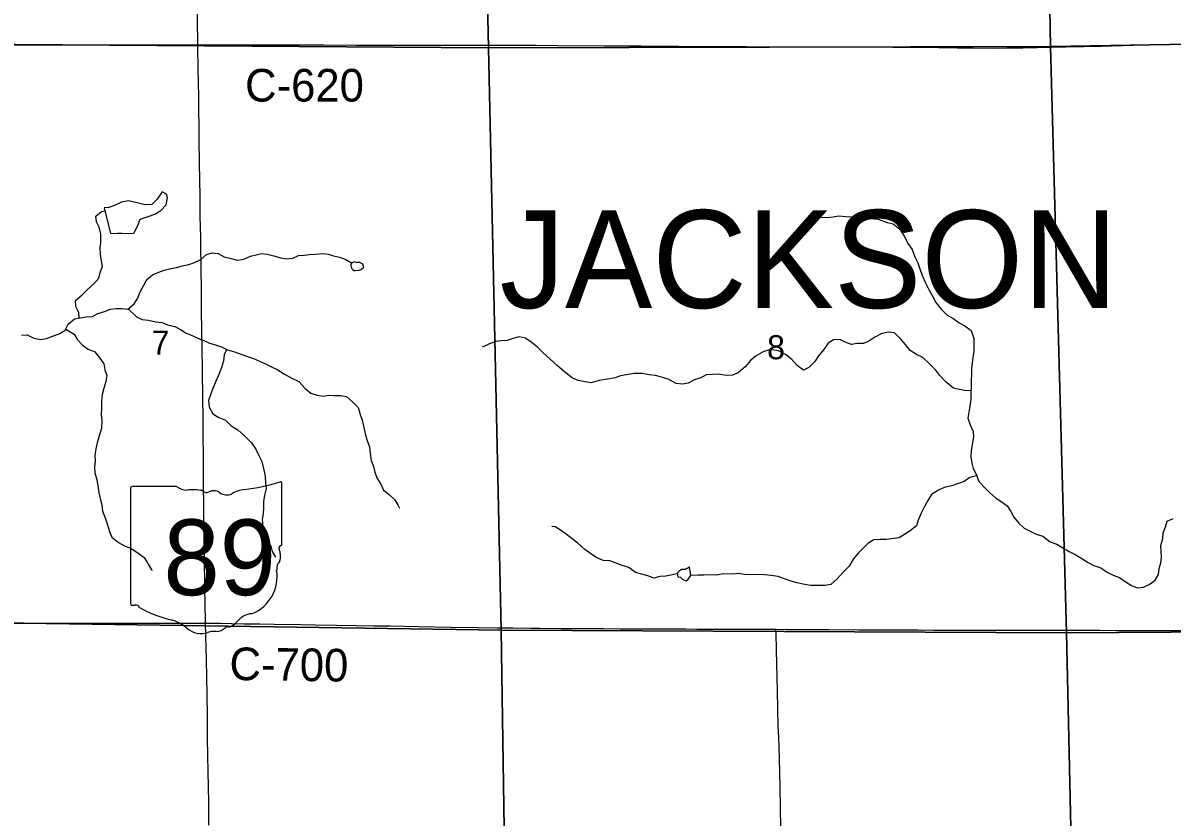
# Model space of a CAD drawing. Extents: x 1874609 to 2204689, y 815661 to 1281160.
# Drawn here: x 2045587 to 2056155, y 1076369 to 1083673 of the extents above; entities that cross this region are included whole.
import ezdxf

# ---------------------------------------------------------------- set-up
doc = ezdxf.new("R2010")
doc.units = 0
for name, color, linetype in [('GM_X_County_Road', 7, 'Continuous'), ('GM_X_County_Road_Text', 7, 'Continuous'), ('GM_X_Minor_Lake', 7, 'Continuous'), ('GM_X_Minor_River', 7, 'Continuous'), ('GM_X_Section', 7, 'Continuous'), ('GM_X_Section_Text', 7, 'Continuous'), ('GM_X_State_Location', 7, 'Continuous'), ('GM_X_State_Route', 7, 'Continuous'), ('GM_X_State_Shield', 7, 'Continuous'), ('GM_X_Township_Road', 7, 'Continuous'), ('GM_X_Township_Text', 7, 'Continuous')]:
    doc.layers.add(name, color=color, linetype=linetype)

msp = doc.modelspace()

# ---------------------------------------------------------------- linework, layer by layer
at = {"layer": 'GM_X_County_Road'}
for points in [[(2044459, 1083501), (2044482, 1083495), (2044514, 1083490), (2044563, 1083485), (2044644, 1083481), (2044989, 1083475), (2045169, 1083474), (2045333, 1083472), (2045596, 1083472), (2045859, 1083471), (2046039, 1083472), (2046252, 1083473), (2046384, 1083473), (2046515, 1083472), (2046777, 1083473), (2047040, 1083471), (2047196, 1083471)], [(2047196, 1083471), (2047286, 1083471), (2047565, 1083471), (2047565, 1083471), (2047795, 1083471), (2048107, 1083471), (2048353, 1083471), (2048648, 1083470), (2048960, 1083468), (2049272, 1083469), (2049403, 1083469), (2049649, 1083468), (2049912, 1083468), (2050092, 1083468), (2050305, 1083468), (2050502, 1083467), (2050929, 1083463), (2051274, 1083462), (2051583, 1083460)], [(2051583, 1083460), (2051602, 1083460), (2051615, 1083460)], [(2051615, 1083460), (2051733, 1083458), (2051963, 1083458), (2052242, 1083457), (2052603, 1083455), (2052849, 1083453), (2053128, 1083453), (2053357, 1083452), (2053587, 1083451), (2053800, 1083450), (2054014, 1083448), (2054178, 1083445), (2054325, 1083443), (2054506, 1083442), (2054637, 1083443), (2054784, 1083444), (2054916, 1083446), (2055178, 1083452), (2055506, 1083460), (2055801, 1083468), (2056031, 1083474), (2056310, 1083482)], [(2047266, 1078153), (2047405, 1078151), (2047504, 1078149), (2047618, 1078147), (2047766, 1078145), (2047897, 1078143), (2048143, 1078139), (2048274, 1078136), (2048471, 1078134), (2048651, 1078131), (2048815, 1078129), (2048963, 1078127), (2049225, 1078123), (2049521, 1078116), (2049767, 1078112), (2049947, 1078110), (2050095, 1078109), (2050259, 1078107), (2050341, 1078107), (2050537, 1078104), (2050701, 1078104), (2050931, 1078103), (2051079, 1078101), (2051210, 1078100), (2051407, 1078099), (2051505, 1078099), (2051685, 1078099), (2051784, 1078098), (2051997, 1078097), (2052292, 1078096), (2052423, 1078096), (2052512, 1078096)], [(2052512, 1078096), (2052604, 1078095), (2052751, 1078093), (2052866, 1078093), (2052997, 1078093), (2053276, 1078091), (2053588, 1078090), (2053817, 1078090), (2053965, 1078089), (2054227, 1078088), (2054440, 1078089), (2054604, 1078088), (2054932, 1078087), (2055343, 1078089), (2055490, 1078088), (2055638, 1078085), (2055769, 1078085), (2055884, 1078084), (2055982, 1078084), (2056146, 1078086), (2056294, 1078086)]]:
    msp.add_lwpolyline(points, dxfattribs=at)
at = {"layer": 'GM_X_Minor_Lake'}
for points in [[(2046393, 1081737), (2046453, 1081741), (2046495, 1081740), (2046559, 1081738), (2046607, 1081741), (2046645, 1081811), (2046664, 1081867), (2046738, 1081892), (2046800, 1081914), (2046855, 1081949), (2046903, 1081999), (2046917, 1082065), (2046908, 1082099), (2046866, 1082119), (2046821, 1082052), (2046773, 1082002), (2046711, 1082001), (2046637, 1082019), (2046559, 1082038), (2046493, 1082025), (2046429, 1081993), (2046377, 1081976), (2046333, 1081972)], [(2046333, 1081972), (2046393, 1081737)], [(2048608, 1081465), (2048604, 1081449), (2048603, 1081440), (2048605, 1081432), (2048609, 1081419), (2048620, 1081405), (2048633, 1081397)], [(2048633, 1081397), (2048647, 1081395), (2048679, 1081398), (2048697, 1081404), (2048721, 1081426), (2048712, 1081454), (2048684, 1081469), (2048656, 1081471), (2048632, 1081477), (2048608, 1081465)], [(2051729, 1078592), (2051717, 1078668), (2051681, 1078645), (2051645, 1078647), (2051623, 1078631), (2051603, 1078611), (2051610, 1078577), (2051636, 1078575), (2051656, 1078553), (2051686, 1078542), (2051706, 1078556)], [(2051706, 1078556), (2051729, 1078592)]]:
    msp.add_lwpolyline(points, dxfattribs=at)
at = {"layer": 'GM_X_Minor_River'}
for points in [[(2046105, 1080959), (2046101, 1081011), (2046073, 1081065), (2046070, 1081119), (2046134, 1081175), (2046183, 1081226), (2046235, 1081270), (2046285, 1081326), (2046296, 1081378), (2046320, 1081437), (2046305, 1081500), (2046301, 1081550), (2046298, 1081606), (2046302, 1081656), (2046303, 1081730), (2046289, 1081794), (2046264, 1081845), (2046258, 1081895), (2046311, 1081940), (2046340, 1081945)], [(2052810, 1081873), (2052876, 1081891), (2052928, 1081888), (2052986, 1081884), (2053038, 1081889), (2053092, 1081899), (2053156, 1081892), (2053216, 1081889), (2053278, 1081889), (2053340, 1081876), (2053392, 1081874), (2053452, 1081867), (2053536, 1081838), (2053591, 1081824), (2053653, 1081775), (2053696, 1081709), (2053726, 1081646), (2053765, 1081590), (2053789, 1081523), (2053816, 1081467), (2053840, 1081403), (2053861, 1081344), (2053889, 1081282), (2053922, 1081215), (2053948, 1081165), (2053983, 1081103), (2054031, 1081040), (2054086, 1080985), (2054138, 1080957), (2054198, 1080914), (2054251, 1080886), (2054307, 1080845), (2054332, 1080771), (2054331, 1080655), (2054323, 1080597), (2054316, 1080546), (2054312, 1080496), (2054311, 1080444), (2054309, 1080384), (2054307, 1080330), (2054306, 1080270), (2054304, 1080212), (2054297, 1080148), (2054286, 1080092), (2054278, 1080038), (2054298, 1079978), (2054327, 1079915), (2054329, 1079865), (2054308, 1079741), (2054305, 1079683), (2054313, 1079625), (2054326, 1079575), (2054356, 1079516), (2054375, 1079462), (2054421, 1079409), (2054476, 1079353), (2054532, 1079306), (2054585, 1079270), (2054639, 1079231), (2054673, 1079179), (2054700, 1079126), (2054742, 1079074), (2054795, 1079025), (2054851, 1078997), (2054905, 1078970), (2054967, 1078951), (2055034, 1078901), (2055096, 1078878), (2055158, 1078843), (2055209, 1078811), (2055263, 1078784), (2055325, 1078748), (2055384, 1078711), (2055436, 1078684), (2055500, 1078660), (2055558, 1078621), (2055615, 1078594), (2055671, 1078572), (2055723, 1078537), (2055783, 1078499), (2055836, 1078478), (2055892, 1078484), (2055945, 1078507), (2056001, 1078549), (2056031, 1078600), (2056038, 1078655), (2056052, 1078706), (2056059, 1078758), (2056055, 1078813), (2056052, 1078867), (2056072, 1078931), (2056075, 1078983), (2056095, 1079037), (2056111, 1079089), (2056166, 1079116)], [(2046727, 1081313), (2046780, 1081357), (2046836, 1081382), (2046886, 1081398), (2046948, 1081415), (2046998, 1081423), (2047052, 1081438), (2047114, 1081450), (2047166, 1081469), (2047223, 1081497), (2047275, 1081544), (2047327, 1081560), (2047383, 1081553), (2047437, 1081521), (2047501, 1081506), (2047560, 1081491), (2047618, 1081501), (2047679, 1081528), (2047731, 1081540), (2047781, 1081553), (2047833, 1081547), (2047893, 1081530), (2047956, 1081514), (2048012, 1081503), (2048068, 1081509), (2048121, 1081534), (2048173, 1081536), (2048223, 1081543), (2048279, 1081545), (2048341, 1081554), (2048393, 1081546), (2048444, 1081531), (2048498, 1081518), (2048556, 1081498), (2048608, 1081466)], [(2045575, 1080801), (2045627, 1080805), (2045687, 1080774), (2045747, 1080760), (2045805, 1080771), (2045925, 1080818), (2045975, 1080848), (2046004, 1080902), (2046060, 1080953), (2046114, 1080961), (2046168, 1080970), (2046226, 1080973), (2046277, 1081001), (2046337, 1081018), (2046393, 1081042), (2046443, 1081048), (2046495, 1081047), (2046551, 1081040), (2046609, 1081090), (2046644, 1081142), (2046662, 1081194), (2046699, 1081261), (2046727, 1081313)], [(2046555, 1081044), (2046630, 1080970), (2046684, 1080947), (2046742, 1080938), (2046808, 1080924), (2046866, 1080917), (2046918, 1080895), (2046985, 1080882), (2047037, 1080853), (2047089, 1080821), (2047143, 1080798), (2047194, 1080774), (2047246, 1080755), (2047302, 1080727), (2047358, 1080712), (2047414, 1080693), (2047467, 1080667), (2047523, 1080650), (2047643, 1080609), (2047707, 1080588), (2047818, 1080539), (2047872, 1080509), (2047924, 1080486), (2047993, 1080443), (2048049, 1080411), (2048123, 1080374), (2048182, 1080311), (2048236, 1080267), (2048294, 1080248), (2048348, 1080240), (2048398, 1080249), (2048450, 1080245), (2048512, 1080246), (2048563, 1080238), (2048617, 1080187), (2048669, 1080136), (2048688, 1080072), (2048706, 1080020), (2048719, 1079966), (2048738, 1079883), (2048754, 1079831), (2048773, 1079773), (2048781, 1079715), (2048790, 1079650), (2048810, 1079594), (2048823, 1079542), (2048843, 1079488), (2048877, 1079431), (2048904, 1079377), (2048956, 1079336), (2049007, 1079286), (2049037, 1079235), (2049051, 1079209)], [(2045980, 1080857), (2046057, 1080811), (2046089, 1080758), (2046134, 1080708), (2046188, 1080673), (2046248, 1080649), (2046295, 1080590), (2046331, 1080538), (2046340, 1080482), (2046358, 1080429), (2046349, 1080375), (2046331, 1080313), (2046316, 1080255), (2046310, 1080195), (2046309, 1080127), (2046307, 1080071), (2046314, 1080017), (2046308, 1079943), (2046289, 1079875), (2046271, 1079811), (2046258, 1079755), (2046248, 1079697), (2046251, 1079641), (2046245, 1079589), (2046248, 1079535), (2046268, 1079470), (2046277, 1079420), (2046285, 1079350), (2046296, 1079298), (2046314, 1079240), (2046319, 1079183), (2046343, 1079121), (2046364, 1079057), (2046384, 1078996), (2046403, 1078944), (2046467, 1078893), (2046520, 1078865), (2046582, 1078840), (2046644, 1078800), (2046703, 1078755), (2046735, 1078701), (2046770, 1078642), (2046774, 1078640)], [(2054306, 1080288), (2054250, 1080291), (2054196, 1080303), (2054144, 1080314), (2054079, 1080368), (2054019, 1080429), (2053982, 1080480), (2053928, 1080534), (2053863, 1080595), (2053805, 1080624), (2053747, 1080660), (2053704, 1080715), (2053662, 1080765), (2053603, 1080824), (2053545, 1080828), (2053479, 1080813), (2053421, 1080782), (2053368, 1080746), (2053318, 1080724), (2053258, 1080725), (2053206, 1080716), (2053150, 1080738), (2053099, 1080763), (2053043, 1080757), (2052992, 1080728), (2052954, 1080670), (2052903, 1080612), (2052869, 1080558), (2052816, 1080503), (2052766, 1080479), (2052709, 1080522), (2052659, 1080577), (2052601, 1080623), (2052536, 1080656), (2052458, 1080669), (2052396, 1080649), (2052331, 1080610), (2052281, 1080572), (2052229, 1080509), (2052166, 1080455), (2052114, 1080432), (2052054, 1080430), (2051984, 1080443), (2051928, 1080441), (2051872, 1080436), (2051822, 1080410), (2051762, 1080391), (2051704, 1080361), (2051653, 1080350), (2051594, 1080356), (2051522, 1080397), (2051460, 1080416), (2051406, 1080430), (2051346, 1080437), (2051282, 1080448), (2051208, 1080450), (2051136, 1080435), (2051084, 1080426), (2051034, 1080408), (2050964, 1080397), (2050888, 1080383), (2050814, 1080364), (2050758, 1080371), (2050692, 1080385), (2050640, 1080406), (2050567, 1080465), (2050499, 1080523), (2050436, 1080582), (2050372, 1080639), (2050319, 1080691), (2050259, 1080740), (2050206, 1080775), (2050152, 1080787), (2050097, 1080770), (2050041, 1080752), (2049985, 1080749), (2049935, 1080743), (2049879, 1080722), (2049821, 1080694), (2049815, 1080696)], [(2047460, 1080670), (2047439, 1080619), (2047431, 1080565), (2047414, 1080503), (2047390, 1080439), (2047363, 1080383), (2047339, 1080326), (2047314, 1080262), (2047294, 1080200), (2047301, 1080140), (2047332, 1080077), (2047388, 1080045), (2047450, 1080018), (2047502, 1079967), (2047563, 1079931), (2047629, 1079872), (2047688, 1079811), (2047728, 1079753), (2047755, 1079696), (2047783, 1079638), (2047800, 1079576), (2047815, 1079505), (2047819, 1079441), (2047823, 1079391), (2047808, 1079331), (2047798, 1079271), (2047799, 1079217), (2047795, 1079159), (2047786, 1079107), (2047792, 1079037), (2047809, 1078975), (2047826, 1078912), (2047866, 1078860), (2047880, 1078810), (2047911, 1078759), (2047909, 1078763)], [(2054358, 1079509), (2054297, 1079493), (2054243, 1079455), (2054191, 1079436), (2054129, 1079416), (2054061, 1079399), (2054007, 1079377), (2053944, 1079336), (2053910, 1079282), (2053879, 1079224), (2053847, 1079163), (2053820, 1079101), (2053806, 1079049), (2053747, 1079003), (2053695, 1078968), (2053645, 1078938), (2053525, 1078923), (2053471, 1078922), (2053413, 1078918), (2053359, 1078885), (2053270, 1078796), (2053227, 1078744), (2053185, 1078678), (2053130, 1078621), (2053074, 1078559), (2053017, 1078509), (2052961, 1078500), (2052901, 1078499), (2052831, 1078499), (2052762, 1078512), (2052706, 1078522), (2052644, 1078541), (2052592, 1078560), (2052534, 1078580), (2052468, 1078591), (2052408, 1078598), (2052222, 1078599), (2052165, 1078610), (2052112, 1078604), (2052025, 1078607), (2051968, 1078594), (2051905, 1078598), (2051848, 1078593), (2051797, 1078593), (2051728, 1078592)], [(2051604, 1078605), (2051501, 1078586), (2051445, 1078581), (2051388, 1078567), (2051333, 1078588), (2051221, 1078617), (2051159, 1078664), (2051097, 1078682), (2050986, 1078727), (2050924, 1078730), (2050862, 1078757), (2050810, 1078789), (2050755, 1078830), (2050689, 1078887), (2050638, 1078927), (2050584, 1078972), (2050532, 1079008), (2050481, 1079037), (2050451, 1079041)]]:
    msp.add_lwpolyline(points, dxfattribs=at)
at = {"layer": 'GM_X_Section'}
for points in [[(2044383, 1090136), (2044660, 1090130), (2047219, 1090095), (2049588, 1090084), (2049721, 1090084), (2049868, 1083443), (2044638, 1083481), (2044470, 1083498)], [(2049721, 1090084), (2052890, 1090062), (2054920, 1090058), (2055039, 1083457), (2049868, 1083443)], [(2059801, 1090086), (2060148, 1090089), (2060342, 1083547), (2055039, 1083457), (2054920, 1090058), (2055928, 1090069), (2058663, 1090076)], [(2060342, 1083547), (2060475, 1078096), (2055184, 1078064), (2055039, 1083457)], [(2049868, 1083443), (2049985, 1078088), (2044543, 1078169), (2044470, 1083498), (2044638, 1083481)], [(2055039, 1083457), (2055184, 1078064), (2049985, 1078088), (2049868, 1083443)], [(2049985, 1078088), (2050065, 1072821), (2044822, 1072827), (2044676, 1072892), (2044543, 1078169)], [(2055184, 1078064), (2055301, 1072817), (2050065, 1072821), (2049985, 1078088)], [(2060475, 1078096), (2060624, 1072848), (2055301, 1072817), (2055184, 1078064)]]:
    msp.add_lwpolyline(points, close=True, dxfattribs=at)
at = {"layer": 'GM_X_State_Route'}
for points in [[(2047196, 1083471), (2047188, 1083946)], [(2047298, 1076293), (2047296, 1076510), (2047291, 1076786), (2047285, 1077091), (2047284, 1077296), (2047281, 1077496), (2047274, 1077815), (2047266, 1078153), (2047265, 1078174), (2047264, 1078321), (2047261, 1078485), (2047257, 1078748), (2047252, 1079141), (2047248, 1079519), (2047243, 1080059), (2047242, 1080207), (2047238, 1080486), (2047234, 1080682), (2047233, 1080814), (2047230, 1081060), (2047228, 1081175), (2047225, 1081453), (2047224, 1081585), (2047222, 1081699), (2047218, 1081896), (2047216, 1082077), (2047212, 1082388), (2047208, 1082601), (2047204, 1082995), (2047200, 1083258), (2047196, 1083454), (2047196, 1083471)]]:
    msp.add_lwpolyline(points, dxfattribs=at)
at = {"layer": 'GM_X_State_Shield'}
for p, q in [((2046577, 1079392), (2046577, 1078335)), ((2046998, 1079410), (2046591, 1079410)), ((2047969, 1078883), (2047969, 1079436)), ((2047969, 1078883), (2047969, 1078883))]:
    msp.add_line(p, q, dxfattribs=at)
for centre, radius, start, end in [((2046593, 1079394), 16.1, 98.1301, 188.1301), ((2047095, 1079533), 156, 231.6195, 271.1119), ((2047473, 1080850), 1476, 275.8445, 288.9065), ((2047954, 1079438), 15.5, 351.8621, 97.738), ((2047147, 1078817), 562, 80.4867, 94.9883), ((2047275, 1079399), 45.1, 219.7921, 297.1024), ((2047341, 1079277), 93.8, 54.4667, 119.1411), ((2047462, 1079445), 113, 233.8562, 294.8282), ((2047661, 1079087), 297, 97.3462, 120.7689), ((2047965, 1078843), 24, 107.944, 210.337), ((2047953, 1078881), 16.6, 289.6038, 7.7341), ((2047813, 1078773), 144, 340.033, 23.6496), ((2048025, 1078652), 105, 136.8065, 186.9296), ((2047556, 1078582), 369, 292.3089, 8.9858), ((2046593, 1078333), 16.3, 171.9584, 258.3066), ((2046595, 1078441), 124, 267.339, 280.6039), ((2046621, 1078274), 44.8, 29.7484, 93.2717), ((2047186, 1079223), 1066, 240.4129, 257.1985), ((2047712, 1078038), 202, 94.4031, 142.5768), ((2046868, 1077860), 334, 47.1842, 75.836), ((2047455, 1078233), 119, 282.8732, 323.2771), ((2047229, 1078269), 212, 230.7004, 286.2918), ((2047351, 1077903), 174, 85.6951, 111.2099), ((2047367, 1078190), 113, 268.777, 315.5493), ((2047469, 1078087), 31.8, 65.7517, 132.6484)]:
    msp.add_arc(centre, radius, start, end, dxfattribs=at)
at = {"layer": 'GM_X_Township_Road'}
for points in [[(2044538, 1078202), (2044583, 1078180), (2044613, 1078168), (2044645, 1078159), (2044678, 1078153), (2044711, 1078150), (2044744, 1078149), (2044826, 1078149), (2045023, 1078151), (2045236, 1078152), (2045351, 1078152), (2045516, 1078151), (2045614, 1078153), (2045762, 1078153), (2045942, 1078153), (2046172, 1078153), (2046385, 1078152), (2046615, 1078152), (2046911, 1078152), (2047059, 1078151), (2047157, 1078152), (2047239, 1078153), (2047266, 1078153)], [(2052557, 1076269), (2052551, 1076646), (2052545, 1076907), (2052538, 1077104), (2052534, 1077202), (2052529, 1077366), (2052526, 1077530), (2052520, 1077775), (2052518, 1077906), (2052514, 1078054), (2052513, 1078070), (2052512, 1078096)]]:
    msp.add_lwpolyline(points, dxfattribs=at)

# ---------------------------------------------------------------- texts
at = {"layer": 'GM_X_County_Road_Text'}
for s, rotation, p in [('C-620', 0, (2047630, 1082950)), ('C-700', 359.1834, (2047485, 1077630))]:
    msp.add_text(s, height=300, rotation=rotation, dxfattribs=at).set_placement(p)
at = {"layer": 'GM_X_Section_Text'}
for s, p in [('7', (2046770, 1080623)), ('8', (2052431, 1080580))]:
    msp.add_text(s, height=221, rotation=0, dxfattribs=at).set_placement(p)
at = {"layer": 'GM_X_State_Location'}
for s in ['s', 'r']:
    msp.add_text(s, height=1, dxfattribs=at).set_placement((2047257, 1078793))
msp.add_text('89', height=1, rotation=0, dxfattribs=at).set_placement((2047005, 1078720))
at = {"layer": 'GM_X_State_Shield'}
msp.add_text('89', height=696.1, dxfattribs=at).set_placement((2046879, 1078410))
at = {"layer": 'GM_X_Township_Text'}
msp.add_text('JACKSON', height=900, rotation=0, dxfattribs=at).set_placement((2049971, 1081051))

doc.saveas('drawing.dxf')
